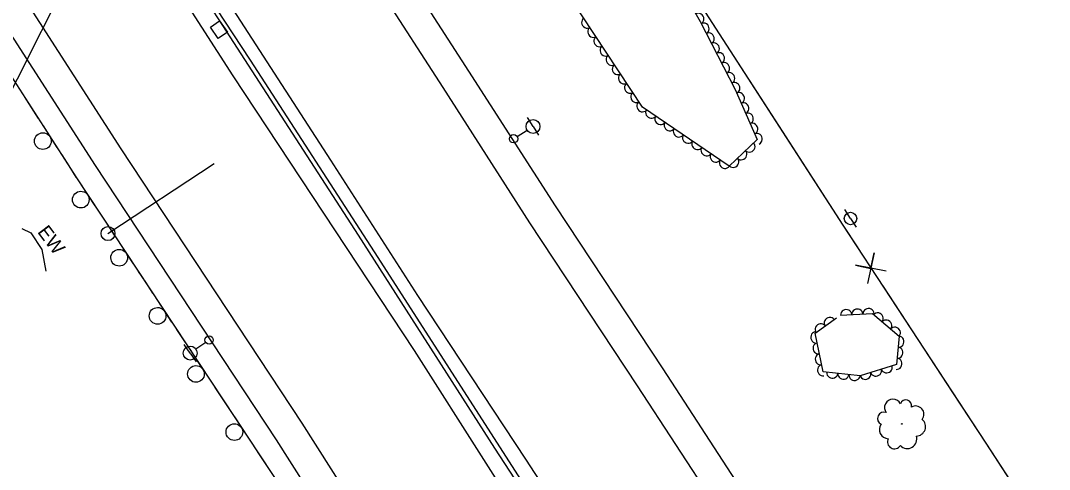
# Model space of a CAD drawing. Extents: x 1746719 to 1766531, y 631721 to 662391.
# Drawn here: x 1759684.8 to 1760054.1, y 641752.7 to 641913.8 of the extents above; entities that cross this region are included whole.
import ezdxf

# ---------------------------------------------------------------- set-up
doc = ezdxf.new("R2010")
doc.units = 0
for name, color, linetype in [('SURVEY - AERIAL SURVEY - Photo Control - Points - Elevations', 7, 'Continuous'), ('SURVEY - AERIAL SURVEY - Photo Control - Points - Numbers', 7, 'Continuous'), ('SURVEY - AERIAL SURVEY - Photo Control with Text', 7, 'Continuous'), ('SURVEY - CENTERLINE - Existing Roads - Development', 7, 'Continuous'), ('SURVEY - CENTERLINE - Existing Roads Curve Text', 7, 'Continuous'), ('SURVEY - CENTERLINE - Existing Roads Text', 7, 'Continuous'), ('SURVEY - CENTERLINE - Preliminary - Development', 7, 'Continuous'), ('SURVEY - CENTERLINE - Preliminary Curve Text', 7, 'Continuous'), ('SURVEY - CONTROL - Grid', 7, 'Continuous'), ('SURVEY - CONTROL - Points - Locators', 7, 'Continuous')]:
    doc.layers.add(name, color=color, linetype=linetype)

msp = doc.modelspace()

# ---------------------------------------------------------------- linework, layer by layer
at = {"layer": 'SURVEY - AERIAL SURVEY - Photo Control - Points - Elevations'}
for points in [[(1759256.28, 642562.06), (1759331.34, 642448.21), (1759372.09, 642386.38), (1759428.32, 642299.79), (1759481.08, 642217.88), (1759538.71, 642129.24), (1759603.54, 642028.16), (1759659.74, 641942.25), (1759711.51, 641861.77), (1759776.52, 641763.39), (1759827.75, 641682.76), (1759880.28, 641600.83), (1759924.14, 641534.16), (1759977.94, 641451.1), (1760016.39, 641391.3), (1760062.96, 641319.36), (1760103.56, 641256.45), (1760143.11, 641194.73), (1760191.91, 641118.87), (1760244.47, 641040.54), (1760278.02, 640988.87), (1760344.17, 640886.4)], [(1759271.68, 642558.69), (1759340.52, 642454.26), (1759381.29, 642392.41), (1759437.55, 642305.76), (1759490.31, 642223.86), (1759547.95, 642135.2), (1759612.77, 642034.14), (1759668.97, 641948.23), (1759720.72, 641867.78), (1759785.75, 641769.38), (1759837.02, 641688.68), (1759889.51, 641606.82), (1759933.35, 641540.17), (1759987.18, 641457.06), (1760025.63, 641397.26), (1760072.2, 641325.33), (1760112.81, 641262.4), (1760152.37, 641200.67), (1760201.11, 641124.91), (1760253.65, 641046.61), (1760287.26, 640994.85), (1760353.41, 640892.37)], [(1759339.73, 642542.67), (1759380.59, 642480.68), (1759421.46, 642418.69), (1759477.86, 642331.83), (1759530.61, 642249.94), (1759588.28, 642161.24), (1759653.06, 642060.23), (1759709.23, 641974.36), (1759760.93, 641894), (1759826.04, 641795.48), (1759877.48, 641714.5), (1759929.76, 641632.96), (1759973.54, 641566.41), (1760027.51, 641483.09), (1760065.96, 641423.28), (1760112.51, 641351.39), (1760153.19, 641288.36), (1760192.76, 641226.6), (1760241.22, 641151.27), (1760293.71, 641073.05), (1760327.55, 641020.94), (1760393.74, 640918.4)], [(1759660.21, 642182.8), (1759698.63, 642123.7), (1759736.3, 642065.03), (1759766.25, 642019.22), (1759801.31, 641964.34), (1759845.6, 641895.73), (1759876.68, 641847.32), (1759915.38, 641788.81), (1759942.87, 641746.55)], [(1759650.99, 642176.81), (1759689.39, 642117.73), (1759727.07, 642059.05), (1759757.01, 642013.25), (1759792.05, 641958.4), (1759836.35, 641889.77), (1759867.46, 641841.31), (1759906.18, 641782.77), (1759933.63, 641740.58)], [(1759649.07, 642091.68), (1759686.79, 642032.95), (1759716.7, 641987.2), (1759751.66, 641932.46), (1759795.99, 641863.79), (1759827.24, 641815.11), (1759866.04, 641756.45), (1759893.31, 641714.53), (1759924.46, 641666), (1759951.54, 641623.05), (1759986.16, 641570.79), (1760021.11, 641516.73), (1760049.81, 641472.4), (1760081.63, 641423.88), (1760117.03, 641367.86), (1760151.23, 641315.54), (1760184.39, 641264.09), (1760220.08, 641208.95), (1760253.71, 641157.15), (1760284.42, 641109.9), (1760319.58, 641055.54), (1760351.26, 641006.23), (1760381.49, 640960.02), (1760404.24, 640925.21)]]:
    msp.add_lwpolyline(points, dxfattribs=at)
at = {"layer": 'SURVEY - AERIAL SURVEY - Photo Control - Points - Numbers'}
for points in [[(1759345.56, 642540.12), (1759369.43, 642507.42), (1759376.29, 642498.78), (1759406.04, 642453.59), (1759456.4, 642376.16), (1759516.08, 642283.87), (1759556.82, 642220.43), (1759597.59, 642157.91), (1759654.19, 642071.42), (1759714.99, 641977.18), (1759758.52, 641910), (1759805.91, 641836.88), (1759854.97, 641760.37), (1759907.97, 641679.1), (1759964.38, 641590.9), (1760012.24, 641518.09), (1760081.05, 641410.57), (1760126.05, 641341.92), (1760170.81, 641272.63), (1760237.12, 641169.73), (1760281.11, 641102.87), (1760319.96, 641040.85), (1760359.87, 640980.23), (1760396.33, 640923.21)], [(1759643.49, 642091.23), (1759685.97, 642024.92), (1759725.12, 641963.78), (1759767.21, 641899.68), (1759813.02, 641828.86), (1759864.29, 641749.12), (1759913.96, 641673.03), (1759961.57, 641598.93), (1760004.36, 641532.83), (1760058.79, 641449.82), (1760104.5, 641378.48), (1760159.43, 641293.11), (1760200.94, 641229.52), (1760246.07, 641159.36), (1760287.63, 641096.04), (1760327.89, 641032.95), (1760362.68, 640979.45), (1760398.55, 640924.9)], [(1759593.21, 642029.44), (1759596.82, 642023.81), (1759653.03, 641937.89), (1759704.81, 641857.4), (1759801.29, 641711.41)], [(1759686, 641886.63), (1759688.54, 641882.68)], [(1759688.54, 641882.68), (1759691.09, 641878.73)], [(1759692.82, 641876.04), (1759697.8, 641868.3)], [(1759699.53, 641865.61), (1759702.07, 641861.66)], [(1759702.07, 641861.66), (1759704.61, 641857.7)], [(1759706.37, 641855.03), (1759711.45, 641847.36)], [(1759713.21, 641844.69), (1759715.8, 641840.77)], [(1759715.8, 641840.77), (1759718.39, 641836.84)], [(1759720.16, 641834.17), (1759725.23, 641826.5)], [(1759726.99, 641823.83), (1759729.58, 641819.91)], [(1759729.58, 641819.91), (1759732.18, 641815.99)], [(1759733.94, 641813.32), (1759739.01, 641805.64)], [(1759740.78, 641802.97), (1759743.37, 641799.05)], [(1759743.37, 641799.05), (1759745.96, 641795.13)], [(1759747.72, 641792.46), (1759752.8, 641784.79)], [(1759754.56, 641782.11), (1759757.15, 641778.19)], [(1759757.15, 641778.19), (1759759.74, 641774.27)], [(1759761.51, 641771.6), (1759766.58, 641763.93)], [(1759768.34, 641761.26), (1759770.94, 641757.34)], [(1759770.94, 641757.34), (1759773.53, 641753.42)]]:
    msp.add_lwpolyline(points, dxfattribs=at)
for centre, start, end in [((1759692.76, 641870.58), 146.023, 146.009), ((1759706.38, 641849.58), 146.7274, 146.7134), ((1759720.17, 641828.72), 146.7274, 146.7134), ((1759733.95, 641807.86), 146.7274, 146.7134), ((1759747.73, 641787.01), 146.7274, 146.7134), ((1759761.52, 641766.15), 146.7274, 146.7134)]:
    msp.add_arc(centre, 3, start, end, dxfattribs=at)
at = {"layer": 'SURVEY - AERIAL SURVEY - Photo Control with Text'}
for points in [[(1759848.82, 642041.47), (1759855.55, 642026.11), (1759884.83, 641982.48), (1759911.76, 641943.35), (1759928.75, 641913.53), (1759941.37, 641889.16), (1759949.23, 641871.17), (1759939.2, 641861.62), (1759908.1, 641882.78), (1759873.37, 641935.42), (1759853.6, 641975.1), (1759836.82, 642005.06), (1759817.26, 642023.6), (1759809.35, 642046.84), (1759820.22, 642061.19), (1759834.77, 642058.15), (1759846.89, 642044.6)], [(1759979.18, 641808.15), (1759990.58, 641808.68), (1760000.23, 641800.6), (1759999.28, 641790.36), (1759986.16, 641786.38), (1759972.86, 641787.72), (1759970.03, 641801.7), (1759977.74, 641807.16)]]:
    msp.add_lwpolyline(points, dxfattribs=at)
msp.add_circle((1760001.16, 641769.09), 0.105, dxfattribs=at)
for centre, radius, start, end in [((1759997.91, 641774.98), 2.99, 24.9234, 218.3431), ((1760002.6, 641775.67), 2.06, 344.9027, 163.6483), ((1760006.07, 641772.52), 3, 322.7865, 119.5755), ((1759994.69, 641771.02), 2.28, 67.542, 244.8612), ((1759996.3, 641767.01), 3.23, 142.8291, 269.6748), ((1760006.24, 641768.12), 3.42, 271.8393, 49.3635), ((1760003.13, 641763.62), 3.4, 222.7351, 18.5736), ((1759998.51, 641762.64), 2.5, 152.988, 327.9883)]:
    msp.add_arc(centre, radius, start, end, dxfattribs=at)
for centre, major_axis in [((1759928.18, 641914.52), (0.99, -1.74)), ((1759888.1, 641913.09), (-1.1, 1.67)), ((1759930.06, 641910.99), (0.92, -1.78)), ((1759890.3, 641909.75), (-1.1, 1.67)), ((1759931.9, 641907.44), (0.92, -1.78)), ((1759892.5, 641906.41), (-1.1, 1.67)), ((1759894.71, 641903.08), (-1.1, 1.67)), ((1759933.74, 641903.89), (0.92, -1.78)), ((1759896.91, 641899.74), (-1.1, 1.67)), ((1759935.58, 641900.34), (0.92, -1.78)), ((1759899.11, 641896.4), (-1.1, 1.67)), ((1759937.42, 641896.78), (0.92, -1.78)), ((1759901.32, 641893.06), (-1.1, 1.67)), ((1759939.26, 641893.23), (0.92, -1.78)), ((1759903.52, 641889.72), (-1.1, 1.67)), ((1759941.1, 641889.68), (0.92, -1.78)), ((1759905.72, 641886.38), (-1.1, 1.67)), ((1759942.74, 641886.03), (0.8, -1.83)), ((1759907.92, 641883.04), (-1.1, 1.67)), ((1759944.34, 641882.37), (0.8, -1.83)), ((1759911.14, 641880.71), (-1.65, 1.13)), ((1759914.45, 641878.46), (-1.65, 1.13)), ((1759945.94, 641878.7), (0.8, -1.83)), ((1759917.76, 641876.21), (-1.65, 1.13)), ((1759921.06, 641873.96), (-1.65, 1.13)), ((1759947.54, 641875.03), (0.8, -1.83)), ((1759924.37, 641871.71), (-1.65, 1.13)), ((1759949.14, 641871.37), (0.8, -1.83)), ((1759927.68, 641869.46), (-1.65, 1.13)), ((1759930.99, 641867.21), (-1.65, 1.13)), ((1759946.49, 641868.56), (-1.45, -1.38)), ((1759934.29, 641864.96), (-1.65, 1.13)), ((1759937.6, 641862.7), (-1.65, 1.13)), ((1759940.7, 641863.05), (-1.45, -1.38)), ((1759943.59, 641865.8), (-1.45, -1.38)), ((1759981.17, 641808.24), (2, 0.09)), ((1759985.17, 641808.43), (2, 0.09)), ((1759989.17, 641808.61), (2, 0.09)), ((1759992.56, 641807.02), (1.53, -1.28)), ((1759971.97, 641803.07), (1.63, 1.16)), ((1759975.23, 641805.39), (1.63, 1.16)), ((1759995.63, 641804.45), (1.53, -1.28)), ((1759970.35, 641800.11), (-0.4, 1.96)), ((1759998.69, 641801.88), (1.53, -1.28)), ((1759971.14, 641796.19), (-0.4, 1.96)), ((1760000.04, 641798.61), (-0.18, -1.99)), ((1759971.94, 641792.27), (-0.4, 1.96)), ((1759999.67, 641794.63), (-0.18, -1.99)), ((1759972.73, 641788.35), (-0.4, 1.96)), ((1759999.3, 641790.64), (-0.18, -1.99)), ((1759976.2, 641787.38), (-1.99, 0.2)), ((1759980.18, 641786.98), (-1.99, 0.2)), ((1759984.16, 641786.58), (-1.99, 0.2)), ((1759988.07, 641786.96), (-1.91, -0.58)), ((1759991.89, 641788.12), (-1.91, -0.58)), ((1759995.72, 641789.28), (-1.91, -0.58))]:
    msp.add_ellipse(centre, major_axis=major_axis, ratio=0.940188, start_param=0, end_param=3.141593, dxfattribs=at)
at = {"layer": 'SURVEY - CENTERLINE - Existing Roads - Development'}
for p, q in [((1759868.74, 641875.84), (1759866.73, 641879.01)), ((1759868.74, 641875.84), (1759870.75, 641872.68)), ((1759863.04, 641872.23), (1759866.63, 641874.51)), ((1759982.71, 641842.81), (1759980.72, 641845.99)), ((1759982.71, 641842.81), (1759984.7, 641839.64)), ((1759745.66, 641794.51), (1759743.53, 641797.6)), ((1759751.22, 641798.33), (1759747.72, 641795.92)), ((1759745.66, 641794.51), (1759747.79, 641791.42))]:
    msp.add_line(p, q, dxfattribs=at)
for centre, radius in [((1759868.74, 641875.84), 2.5), ((1759861.77, 641871.43), 1.5), ((1759982.71, 641842.81), 2.25), ((1759752.46, 641799.19), 1.5), ((1759745.66, 641794.51), 2.5)]:
    msp.add_circle(centre, radius, dxfattribs=at)
at = {"layer": 'SURVEY - CENTERLINE - Existing Roads Curve Text'}
for points in [[(1759665.91, 642312.29), (1759696.99, 642266.05), (1759735.3, 642209.62), (1759771.03, 642158.05), (1759778.53, 642146.83), (1759801.96, 642112.69), (1759837.15, 642061.13), (1759855.16, 642034.2), (1759889.83, 641981.76), (1759925.5, 641924.79), (1759979.94, 641840.44), (1760031.35, 641762.15), (1760084.22, 641680.64), (1760128.36, 641613.89), (1760173.01, 641545.74), (1760208.39, 641490.84), (1760234.81, 641443.36), (1760255.44, 641408.57), (1760291.04, 641352.47), (1760320.06, 641310.32), (1760357.5, 641257.59)], [(1759932.98, 641913.2), (1759958.15, 641874.21)], [(1759958.15, 641874.21), (1759979.94, 641840.44), (1759985.32, 641832.25)], [(1759995.5, 641823.85), (1759984.48, 641826.07), (1759990.02, 641824.92), (1759991.16, 641830.46), (1759988.81, 641819.46)], [(1759994.16, 641818.79), (1760019.63, 641780)], [(1760019.63, 641780), (1760031.35, 641762.15), (1760046.94, 641738.12)]]:
    msp.add_lwpolyline(points, dxfattribs=at)
at = {"layer": 'SURVEY - CENTERLINE - Existing Roads Text'}
msp.add_lwpolyline([(1759685.27, 641839.26), (1759688.46, 641837.69), (1759692.4, 641831.64), (1759693.83, 641823.86)], dxfattribs=at)
at = {"layer": 'SURVEY - CENTERLINE - Preliminary Curve Text'}
msp.add_line((1759755.96, 641910.58), (1759755.96, 641910.58), dxfattribs=at)
msp.add_lwpolyline([(1759752.9, 641911.51), (1759756.19, 641913.77), (1759759.03, 641909.66), (1759755.73, 641907.39), (1759752.9, 641911.51)], dxfattribs=at)
at = {"layer": 'SURVEY - CONTROL - Grid'}
for p, q in [((1759716.15, 641837.39), (1759754.28, 641862.58)), ((1759716.15, 641837.37), (1759716.15, 641837.37)), ((1759716.15, 641837.37), (1759716.15, 641837.37))]:
    msp.add_line(p, q, dxfattribs=at)
msp.add_circle((1759716.15, 641837.39), 2.5, dxfattribs=at)
msp.add_circle((1759716.15, 641837.39), 2.5, dxfattribs=at)
at = {"layer": 'SURVEY - CONTROL - Points - Locators'}
msp.add_lwpolyline([(1759976.9, 642418.7), (1759956.58, 642355.31), (1759941.49, 642321.52), (1759916.77, 642272.93), (1759709.62, 641944.8), (1759674.63, 641875.47), (1759645.46, 641799.28), (1759578.06, 641707.43), (1759404.18, 641468.35)], dxfattribs=at)

# ---------------------------------------------------------------- texts
at = {"layer": 'SURVEY - CENTERLINE - Preliminary - Development'}
msp.add_text('EW', height=5, rotation=307.022, dxfattribs=at).set_placement((1759690.61, 641837.95))

doc.saveas('drawing.dxf')
